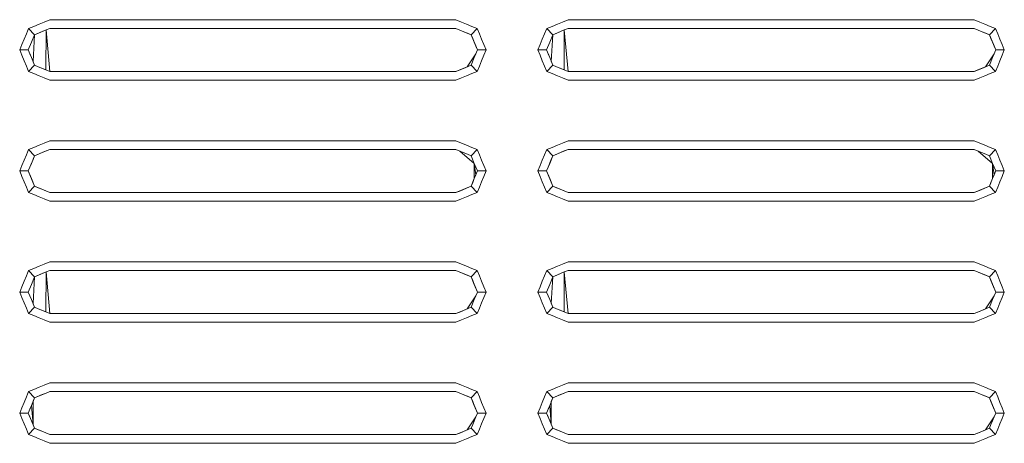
# Model space of a CAD drawing. Header units: millimetres. Extents: x -261 to 187, y -214 to 106.
# Tile 590 of 656: x -217.353 to -216.782, y 10.752 to 10.997. Entities that reach past the tile are written whole.
import ezdxf

# ---------------------------------------------------------------- set-up
doc = ezdxf.new("R2010")
doc.units = ezdxf.units.MM
doc.header["$LTSCALE"] = 0.005
doc.header["$MEASUREMENT"] = 0
doc.layers.add('IFC-Elemento construtivo genérico-Contorno', color=9, linetype='Continuous', lineweight=5)

msp = doc.modelspace()

# ---------------------------------------------------------------- linework, layer by layer
at = {"layer": 'IFC-Elemento construtivo genérico-Contorno', "lineweight": 5}
for p, q in [((-217.34788, 10.99219), (-217.34478, 10.99347)), ((-217.34478, 10.99347), (-217.34168, 10.99476)), ((-217.34168, 10.99476), (-217.33878, 10.99596)), ((-217.33878, 10.99596), (-217.33548, 10.99733)), ((-217.33548, 10.99733), (-217.10003, 10.99733)), ((-217.10003, 10.99733), (-217.09674, 10.99596)), ((-217.09674, 10.99596), (-217.09384, 10.99476)), ((-217.09384, 10.99476), (-217.09074, 10.99347)), ((-217.09074, 10.99347), (-217.08764, 10.99219)), ((-217.04731, 10.99219), (-217.04421, 10.99347)), ((-217.04421, 10.99347), (-217.04111, 10.99476)), ((-217.04111, 10.99476), (-217.0382, 10.99596)), ((-217.0382, 10.99596), (-217.03491, 10.99733)), ((-217.03491, 10.99733), (-216.79946, 10.99733)), ((-216.79946, 10.99733), (-216.79617, 10.99596)), ((-216.79617, 10.99596), (-216.79326, 10.99476)), ((-216.79326, 10.99476), (-216.79016, 10.99347)), ((-216.79016, 10.99347), (-216.78706, 10.99219)), ((-217.35045, 10.98599), (-217.34916, 10.98909)), ((-217.34916, 10.98909), (-217.34788, 10.99219)), ((-217.34788, 10.99219), (-217.34434, 10.98865)), ((-217.34617, 10.98422), (-217.34434, 10.98865)), ((-217.34525, 10.97315), (-217.34434, 10.98865)), ((-217.34434, 10.98865), (-217.33991, 10.99048)), ((-217.34434, 10.98865), (-217.34212, 10.98956)), ((-217.34212, 10.98956), (-217.3377, 10.9914)), ((-217.33991, 10.99048), (-217.3377, 10.9914)), ((-217.33783, 10.96824), (-217.3377, 10.9914)), ((-217.3377, 10.9914), (-217.33548, 10.99232)), ((-217.3377, 10.9914), (-217.33548, 10.96727)), ((-217.33548, 10.99232), (-217.10003, 10.99232)), ((-217.10003, 10.99232), (-217.09768, 10.99134)), ((-217.09768, 10.99134), (-217.09118, 10.98865)), ((-217.09768, 10.99134), (-217.09533, 10.99037)), ((-217.09533, 10.99037), (-217.09325, 10.98951)), ((-217.09533, 10.99037), (-217.09118, 10.98865)), ((-217.09325, 10.98951), (-217.09118, 10.98865)), ((-217.09118, 10.98865), (-217.08764, 10.99219)), ((-217.09118, 10.98865), (-217.08935, 10.98422)), ((-217.09118, 10.98865), (-217.09026, 10.98643)), ((-217.09118, 10.98865), (-217.08751, 10.97979)), ((-217.08764, 10.99219), (-217.08635, 10.98909)), ((-217.08635, 10.98909), (-217.08507, 10.98599)), ((-217.04988, 10.98599), (-217.04859, 10.98909)), ((-217.04859, 10.98909), (-217.04731, 10.99219)), ((-217.04731, 10.99219), (-217.04377, 10.98865)), ((-217.0456, 10.98422), (-217.04377, 10.98865)), ((-217.04468, 10.97315), (-217.04377, 10.98865)), ((-217.04377, 10.98865), (-217.03934, 10.99048)), ((-217.04377, 10.98865), (-217.04155, 10.98956)), ((-217.04155, 10.98956), (-217.03712, 10.9914)), ((-217.03934, 10.99048), (-217.03712, 10.9914)), ((-217.03726, 10.96824), (-217.03712, 10.9914)), ((-217.03712, 10.9914), (-217.03491, 10.99232)), ((-217.03712, 10.9914), (-217.03491, 10.96727)), ((-217.03491, 10.99232), (-216.79946, 10.99232)), ((-216.79946, 10.99232), (-216.79711, 10.99134)), ((-216.79711, 10.99134), (-216.79061, 10.98865)), ((-216.79711, 10.99134), (-216.79476, 10.99037)), ((-216.79476, 10.99037), (-216.79268, 10.98951)), ((-216.79476, 10.99037), (-216.79061, 10.98865)), ((-216.79268, 10.98951), (-216.79061, 10.98865)), ((-216.79061, 10.98865), (-216.78706, 10.99219)), ((-216.79061, 10.98865), (-216.78877, 10.98422)), ((-216.79061, 10.98865), (-216.78969, 10.98643)), ((-216.79061, 10.98865), (-216.78694, 10.97979)), ((-216.78706, 10.99219), (-216.78578, 10.98909)), ((-216.78578, 10.98909), (-216.7845, 10.98599)), ((-217.35302, 10.97979), (-217.35173, 10.98289)), ((-217.35173, 10.98289), (-217.35045, 10.98599)), ((-217.34801, 10.97979), (-217.34617, 10.98422)), ((-217.09026, 10.98643), (-217.08935, 10.98422)), ((-217.08935, 10.98422), (-217.08843, 10.98201)), ((-217.08935, 10.98422), (-217.08751, 10.97979)), ((-217.08507, 10.98599), (-217.08379, 10.98289)), ((-217.08379, 10.98289), (-217.0825, 10.97979)), ((-217.05244, 10.97979), (-217.05116, 10.98289)), ((-217.05116, 10.98289), (-217.04988, 10.98599)), ((-217.04743, 10.97979), (-217.0456, 10.98422)), ((-216.78969, 10.98643), (-216.78877, 10.98422)), ((-216.78877, 10.98422), (-216.78786, 10.98201)), ((-216.78877, 10.98422), (-216.78694, 10.97979)), ((-216.7845, 10.98599), (-216.78321, 10.98289)), ((-216.78321, 10.98289), (-216.78193, 10.97979)), ((-217.35302, 10.97979), (-217.34801, 10.97979)), ((-217.35302, 10.97979), (-217.35173, 10.97669)), ((-217.35173, 10.97669), (-217.35045, 10.97359)), ((-217.34801, 10.97979), (-217.34709, 10.97758)), ((-217.34801, 10.97979), (-217.34617, 10.97537)), ((-217.34709, 10.97758), (-217.34617, 10.97537)), ((-217.09339, 10.97002), (-217.08843, 10.97757)), ((-217.08935, 10.97537), (-217.08751, 10.97979)), ((-217.08935, 10.97537), (-217.08843, 10.97758)), ((-217.08843, 10.98201), (-217.08751, 10.97979)), ((-217.08843, 10.97758), (-217.08751, 10.97979)), ((-217.08751, 10.97979), (-217.0825, 10.97979)), ((-217.08507, 10.97359), (-217.08379, 10.97669)), ((-217.08379, 10.97669), (-217.0825, 10.97979)), ((-217.05244, 10.97979), (-217.04743, 10.97979)), ((-217.05244, 10.97979), (-217.05116, 10.97669)), ((-217.05116, 10.97669), (-217.04988, 10.97359)), ((-217.04743, 10.97979), (-217.04652, 10.97758)), ((-217.04743, 10.97979), (-217.0456, 10.97537)), ((-217.04652, 10.97758), (-217.0456, 10.97537)), ((-216.79282, 10.97002), (-216.78786, 10.97758)), ((-216.78877, 10.97537), (-216.78694, 10.97979)), ((-216.78877, 10.97537), (-216.78786, 10.97758)), ((-216.78786, 10.98201), (-216.78694, 10.97979)), ((-216.78786, 10.97758), (-216.78694, 10.97979)), ((-216.78694, 10.97979), (-216.78193, 10.97979)), ((-216.7845, 10.97359), (-216.78321, 10.97669)), ((-216.78321, 10.97669), (-216.78193, 10.97979)), ((-217.35045, 10.97359), (-217.34916, 10.97049)), ((-217.34788, 10.96739), (-217.34434, 10.97093)), ((-217.34617, 10.97537), (-217.34434, 10.97093)), ((-217.34434, 10.97093), (-217.34226, 10.97008)), ((-217.09561, 10.96911), (-217.09118, 10.97093)), ((-217.09118, 10.97093), (-217.08935, 10.97537)), ((-217.09118, 10.97093), (-217.08764, 10.96739)), ((-217.08635, 10.97049), (-217.08507, 10.97359)), ((-217.04988, 10.97359), (-217.04859, 10.97049)), ((-217.04731, 10.96739), (-217.04377, 10.97093)), ((-217.0456, 10.97537), (-217.04377, 10.97093)), ((-217.04377, 10.97093), (-217.04169, 10.97008)), ((-216.79503, 10.96911), (-216.79061, 10.97093)), ((-216.79061, 10.97093), (-216.78877, 10.97537)), ((-216.79061, 10.97093), (-216.78706, 10.96739)), ((-216.78578, 10.97049), (-216.7845, 10.97359)), ((-217.34916, 10.97049), (-217.34788, 10.96739)), ((-217.34788, 10.96739), (-217.34478, 10.96611)), ((-217.34478, 10.96611), (-217.34168, 10.96482)), ((-217.34226, 10.97008), (-217.33783, 10.96824)), ((-217.34226, 10.97008), (-217.34019, 10.96922)), ((-217.34019, 10.96922), (-217.33783, 10.96824)), ((-217.33783, 10.96824), (-217.33548, 10.96727)), ((-217.33548, 10.96727), (-217.10003, 10.96727)), ((-217.10003, 10.96727), (-217.09561, 10.96911)), ((-217.10003, 10.96727), (-217.09782, 10.96819)), ((-217.09782, 10.96819), (-217.09339, 10.97002)), ((-217.09561, 10.96911), (-217.09339, 10.97002)), ((-217.09384, 10.96482), (-217.09074, 10.96611)), ((-217.09074, 10.96611), (-217.08764, 10.96739)), ((-217.08764, 10.96739), (-217.08635, 10.97049)), ((-217.04859, 10.97049), (-217.04731, 10.96739)), ((-217.04731, 10.96739), (-217.04421, 10.96611)), ((-217.04421, 10.96611), (-217.04111, 10.96482)), ((-217.04169, 10.97008), (-217.03726, 10.96824)), ((-217.04169, 10.97008), (-217.03961, 10.96922)), ((-217.03961, 10.96922), (-217.03726, 10.96824)), ((-217.03726, 10.96824), (-217.03491, 10.96727)), ((-217.03491, 10.96727), (-216.79946, 10.96727)), ((-216.79946, 10.96727), (-216.79503, 10.96911)), ((-216.79946, 10.96727), (-216.79725, 10.96819)), ((-216.79725, 10.96819), (-216.79282, 10.97002)), ((-216.79503, 10.96911), (-216.79282, 10.97002)), ((-216.79326, 10.96482), (-216.79016, 10.96611)), ((-216.79016, 10.96611), (-216.78706, 10.96739)), ((-216.78706, 10.96739), (-216.78578, 10.97049)), ((-217.34168, 10.96482), (-217.33878, 10.96362)), ((-217.33878, 10.96362), (-217.33548, 10.96226)), ((-217.33548, 10.96226), (-217.10003, 10.96226)), ((-217.10003, 10.96226), (-217.09674, 10.96362)), ((-217.09674, 10.96362), (-217.09384, 10.96482)), ((-217.04111, 10.96482), (-217.0382, 10.96362)), ((-217.0382, 10.96362), (-217.03491, 10.96226)), ((-217.03491, 10.96226), (-216.79946, 10.96226)), ((-216.79946, 10.96226), (-216.79617, 10.96362)), ((-216.79617, 10.96362), (-216.79326, 10.96482)), ((-217.34168, 10.92463), (-217.33878, 10.92583)), ((-217.33878, 10.92583), (-217.33548, 10.92719)), ((-217.33548, 10.92719), (-217.10003, 10.92719)), ((-217.10003, 10.92719), (-217.09674, 10.92583)), ((-217.10003, 10.92719), (-217.09384, 10.92463)), ((-217.09674, 10.92583), (-217.09384, 10.92463)), ((-217.04111, 10.92463), (-217.0382, 10.92583)), ((-217.0382, 10.92583), (-217.03491, 10.92719)), ((-217.03491, 10.92719), (-216.79946, 10.92719)), ((-216.79946, 10.92719), (-216.79617, 10.92583)), ((-216.79946, 10.92719), (-216.79326, 10.92463)), ((-216.79617, 10.92583), (-216.79326, 10.92463)), ((-217.34916, 10.91896), (-217.34788, 10.92206)), ((-217.34788, 10.92206), (-217.34478, 10.92334)), ((-217.34788, 10.92206), (-217.34434, 10.91852)), ((-217.34478, 10.92334), (-217.34168, 10.92463)), ((-217.34434, 10.91852), (-217.33991, 10.92035)), ((-217.34434, 10.91852), (-217.34212, 10.91943)), ((-217.34212, 10.91943), (-217.33991, 10.92035)), ((-217.33991, 10.92035), (-217.33548, 10.92218)), ((-217.33991, 10.92035), (-217.3377, 10.92127)), ((-217.3377, 10.92127), (-217.33548, 10.92218)), ((-217.33548, 10.92218), (-217.10003, 10.92218)), ((-217.10003, 10.92218), (-217.09768, 10.92121)), ((-217.09768, 10.92121), (-217.09325, 10.91938)), ((-217.09768, 10.92121), (-217.08935, 10.91409)), ((-217.09384, 10.92463), (-217.09074, 10.92334)), ((-217.09325, 10.91938), (-217.09118, 10.91852)), ((-217.09118, 10.91852), (-217.08764, 10.92206)), ((-217.09074, 10.92334), (-217.08764, 10.92206)), ((-217.08764, 10.92206), (-217.08635, 10.91896)), ((-217.04859, 10.91896), (-217.04731, 10.92206)), ((-217.04731, 10.92206), (-217.04421, 10.92334)), ((-217.04731, 10.92206), (-217.04377, 10.91852)), ((-217.04421, 10.92334), (-217.04111, 10.92463)), ((-217.04377, 10.91852), (-217.03934, 10.92035)), ((-217.04377, 10.91852), (-217.04155, 10.91943)), ((-217.04155, 10.91943), (-217.03934, 10.92035)), ((-217.03934, 10.92035), (-217.03491, 10.92218)), ((-217.03934, 10.92035), (-217.03712, 10.92127)), ((-217.03712, 10.92127), (-217.03491, 10.92218)), ((-217.03491, 10.92218), (-216.79946, 10.92218)), ((-216.79946, 10.92218), (-216.79711, 10.92121)), ((-216.79711, 10.92121), (-216.79268, 10.91938)), ((-216.79711, 10.92121), (-216.78877, 10.91409)), ((-216.79326, 10.92463), (-216.79016, 10.92334)), ((-216.79268, 10.91938), (-216.79061, 10.91852)), ((-216.79061, 10.91852), (-216.78706, 10.92206)), ((-216.79016, 10.92334), (-216.78706, 10.92206)), ((-216.78706, 10.92206), (-216.78578, 10.91896)), ((-217.35173, 10.91276), (-217.35045, 10.91586)), ((-217.35045, 10.91586), (-217.34916, 10.91896)), ((-217.34801, 10.90966), (-217.34617, 10.91409)), ((-217.34709, 10.91187), (-217.34525, 10.9163)), ((-217.34617, 10.91409), (-217.34434, 10.91852)), ((-217.34525, 10.9163), (-217.34434, 10.91852)), ((-217.09118, 10.91852), (-217.08935, 10.91409)), ((-217.08935, 10.91409), (-217.08751, 10.90966)), ((-217.08935, 10.91409), (-217.08843, 10.90744)), ((-217.08935, 10.90523), (-217.08935, 10.91409)), ((-217.08935, 10.91409), (-217.08843, 10.91187)), ((-217.08635, 10.91896), (-217.08507, 10.91586)), ((-217.08507, 10.91586), (-217.08379, 10.91276)), ((-217.05116, 10.91276), (-217.04988, 10.91586)), ((-217.04988, 10.91586), (-217.04859, 10.91896)), ((-217.04743, 10.90966), (-217.0456, 10.91409)), ((-217.04652, 10.91187), (-217.04468, 10.9163)), ((-217.0456, 10.91409), (-217.04377, 10.91852)), ((-217.04468, 10.9163), (-217.04377, 10.91852)), ((-216.79061, 10.91852), (-216.78877, 10.91409)), ((-216.78877, 10.91409), (-216.78694, 10.90966)), ((-216.78877, 10.91409), (-216.78786, 10.90744)), ((-216.78877, 10.90523), (-216.78877, 10.91409)), ((-216.78877, 10.91409), (-216.78786, 10.91187)), ((-216.78578, 10.91896), (-216.7845, 10.91586)), ((-216.7845, 10.91586), (-216.78321, 10.91276)), ((-217.35302, 10.90966), (-217.35173, 10.91276)), ((-217.35302, 10.90966), (-217.34801, 10.90966)), ((-217.35302, 10.90966), (-217.35173, 10.90656)), ((-217.34801, 10.90966), (-217.34709, 10.91187)), ((-217.34801, 10.90966), (-217.34434, 10.9008)), ((-217.34801, 10.90966), (-217.34709, 10.90744)), ((-217.34801, 10.90966), (-217.34617, 10.90523)), ((-217.08935, 10.90523), (-217.08751, 10.90966)), ((-217.08843, 10.91187), (-217.08751, 10.90966)), ((-217.08843, 10.90744), (-217.08751, 10.90966)), ((-217.08751, 10.90966), (-217.0825, 10.90966)), ((-217.08379, 10.91276), (-217.0825, 10.90966)), ((-217.08379, 10.90656), (-217.0825, 10.90966)), ((-217.05244, 10.90966), (-217.05116, 10.91276)), ((-217.05244, 10.90966), (-217.04743, 10.90966)), ((-217.05244, 10.90966), (-217.05116, 10.90656)), ((-217.04743, 10.90966), (-217.04652, 10.91187)), ((-217.04743, 10.90966), (-217.04377, 10.9008)), ((-217.04743, 10.90966), (-217.04652, 10.90744)), ((-217.04743, 10.90966), (-217.0456, 10.90523)), ((-216.78877, 10.90523), (-216.78694, 10.90966)), ((-216.78786, 10.91187), (-216.78694, 10.90966)), ((-216.78786, 10.90744), (-216.78694, 10.90966)), ((-216.78694, 10.90966), (-216.78193, 10.90966)), ((-216.78321, 10.91276), (-216.78193, 10.90966)), ((-216.78321, 10.90656), (-216.78193, 10.90966)), ((-217.35173, 10.90656), (-217.35045, 10.90346)), ((-217.35045, 10.90346), (-217.34916, 10.90036)), ((-217.34709, 10.90744), (-217.34434, 10.9008)), ((-217.34617, 10.90523), (-217.34434, 10.9008)), ((-217.09118, 10.9008), (-217.08935, 10.90523)), ((-217.09118, 10.9008), (-217.09026, 10.90302)), ((-217.09026, 10.90302), (-217.08935, 10.90523)), ((-217.08935, 10.90523), (-217.08843, 10.90744)), ((-217.08635, 10.90036), (-217.08507, 10.90346)), ((-217.08507, 10.90346), (-217.08379, 10.90656)), ((-217.05116, 10.90656), (-217.04988, 10.90346)), ((-217.04988, 10.90346), (-217.04859, 10.90036)), ((-217.04652, 10.90744), (-217.04377, 10.9008)), ((-217.0456, 10.90523), (-217.04377, 10.9008)), ((-216.79061, 10.9008), (-216.78877, 10.90523)), ((-216.79061, 10.9008), (-216.78969, 10.90302)), ((-216.78969, 10.90302), (-216.78877, 10.90523)), ((-216.78877, 10.90523), (-216.78786, 10.90744)), ((-216.78578, 10.90036), (-216.7845, 10.90346)), ((-216.7845, 10.90346), (-216.78321, 10.90656)), ((-217.34916, 10.90036), (-217.34788, 10.89726)), ((-217.34788, 10.89726), (-217.34434, 10.9008)), ((-217.34788, 10.89726), (-217.34478, 10.89598)), ((-217.34434, 10.9008), (-217.34226, 10.89995)), ((-217.34434, 10.9008), (-217.34019, 10.89908)), ((-217.34434, 10.9008), (-217.33548, 10.89714)), ((-217.34226, 10.89995), (-217.34019, 10.89908)), ((-217.34019, 10.89908), (-217.33783, 10.89811)), ((-217.33783, 10.89811), (-217.33548, 10.89714)), ((-217.33548, 10.89714), (-217.10003, 10.89714)), ((-217.10003, 10.89714), (-217.09118, 10.9008)), ((-217.10003, 10.89714), (-217.09561, 10.89897)), ((-217.10003, 10.89714), (-217.09782, 10.89805)), ((-217.09782, 10.89805), (-217.09561, 10.89897)), ((-217.09561, 10.89897), (-217.09118, 10.9008)), ((-217.09561, 10.89897), (-217.09339, 10.89989)), ((-217.09339, 10.89989), (-217.09118, 10.9008)), ((-217.09118, 10.9008), (-217.08764, 10.89726)), ((-217.09074, 10.89598), (-217.08764, 10.89726)), ((-217.08764, 10.89726), (-217.08635, 10.90036)), ((-217.04859, 10.90036), (-217.04731, 10.89726)), ((-217.04731, 10.89726), (-217.04377, 10.9008)), ((-217.04731, 10.89726), (-217.04421, 10.89598)), ((-217.04377, 10.9008), (-217.04169, 10.89995)), ((-217.04377, 10.9008), (-217.03961, 10.89908)), ((-217.04377, 10.9008), (-217.03491, 10.89714)), ((-217.04169, 10.89995), (-217.03961, 10.89908)), ((-217.03961, 10.89908), (-217.03726, 10.89811)), ((-217.03726, 10.89811), (-217.03491, 10.89714)), ((-217.03491, 10.89714), (-216.79946, 10.89714)), ((-216.79946, 10.89714), (-216.79061, 10.9008)), ((-216.79946, 10.89714), (-216.79503, 10.89897)), ((-216.79946, 10.89714), (-216.79725, 10.89805)), ((-216.79725, 10.89805), (-216.79503, 10.89897)), ((-216.79503, 10.89897), (-216.79061, 10.9008)), ((-216.79503, 10.89897), (-216.79282, 10.89989)), ((-216.79282, 10.89989), (-216.79061, 10.9008)), ((-216.79061, 10.9008), (-216.78706, 10.89726)), ((-216.79016, 10.89598), (-216.78706, 10.89726)), ((-216.78706, 10.89726), (-216.78578, 10.90036)), ((-217.34478, 10.89598), (-217.34168, 10.89469)), ((-217.34168, 10.89469), (-217.33878, 10.89349)), ((-217.33878, 10.89349), (-217.33548, 10.89213)), ((-217.33548, 10.89213), (-217.10003, 10.89213)), ((-217.10003, 10.89213), (-217.09674, 10.89349)), ((-217.09674, 10.89349), (-217.09384, 10.89469)), ((-217.09384, 10.89469), (-217.09074, 10.89598)), ((-217.04421, 10.89598), (-217.04111, 10.89469)), ((-217.04111, 10.89469), (-217.0382, 10.89349)), ((-217.0382, 10.89349), (-217.03491, 10.89213)), ((-217.03491, 10.89213), (-216.79946, 10.89213)), ((-216.79946, 10.89213), (-216.79617, 10.89349)), ((-216.79617, 10.89349), (-216.79326, 10.89469)), ((-216.79326, 10.89469), (-216.79016, 10.89598)), ((-217.33878, 10.8557), (-217.33548, 10.85706)), ((-217.33548, 10.85706), (-217.10003, 10.85706)), ((-217.10003, 10.85706), (-217.09674, 10.8557)), ((-217.10003, 10.85706), (-217.09384, 10.85449)), ((-217.0382, 10.8557), (-217.03491, 10.85706)), ((-217.03491, 10.85706), (-216.79946, 10.85706)), ((-216.79946, 10.85706), (-216.79617, 10.8557)), ((-216.79946, 10.85706), (-216.79326, 10.85449)), ((-217.34916, 10.84882), (-217.34788, 10.85192)), ((-217.34788, 10.85192), (-217.34478, 10.85321)), ((-217.34788, 10.85192), (-217.34434, 10.84838)), ((-217.34478, 10.85321), (-217.34168, 10.85449)), ((-217.34212, 10.8493), (-217.3377, 10.85113)), ((-217.34168, 10.85449), (-217.33878, 10.8557)), ((-217.33991, 10.85022), (-217.3377, 10.85113)), ((-217.33783, 10.82798), (-217.3377, 10.85113)), ((-217.3377, 10.85113), (-217.33548, 10.85205)), ((-217.3377, 10.85113), (-217.33548, 10.827)), ((-217.33548, 10.85205), (-217.10003, 10.85205)), ((-217.10003, 10.85205), (-217.09533, 10.8501)), ((-217.10003, 10.85205), (-217.09768, 10.85107)), ((-217.09768, 10.85107), (-217.09325, 10.84924)), ((-217.09768, 10.85107), (-217.09533, 10.8501)), ((-217.09674, 10.8557), (-217.09384, 10.85449)), ((-217.09384, 10.85449), (-217.09074, 10.85321)), ((-217.09118, 10.84838), (-217.08764, 10.85192)), ((-217.09074, 10.85321), (-217.08764, 10.85192)), ((-217.08764, 10.85192), (-217.08635, 10.84882)), ((-217.04859, 10.84882), (-217.04731, 10.85192)), ((-217.04731, 10.85192), (-217.04421, 10.85321)), ((-217.04731, 10.85192), (-217.04377, 10.84838)), ((-217.04421, 10.85321), (-217.04111, 10.85449)), ((-217.04155, 10.8493), (-217.03712, 10.85113)), ((-217.04111, 10.85449), (-217.0382, 10.8557)), ((-217.03934, 10.85022), (-217.03712, 10.85113)), ((-217.03726, 10.82798), (-217.03712, 10.85113)), ((-217.03712, 10.85113), (-217.03491, 10.85205)), ((-217.03712, 10.85113), (-217.03491, 10.827)), ((-217.03491, 10.85205), (-216.79946, 10.85205)), ((-216.79946, 10.85205), (-216.79476, 10.8501)), ((-216.79946, 10.85205), (-216.79711, 10.85107)), ((-216.79711, 10.85107), (-216.79268, 10.84924)), ((-216.79711, 10.85107), (-216.79476, 10.8501)), ((-216.79617, 10.8557), (-216.79326, 10.85449)), ((-216.79326, 10.85449), (-216.79016, 10.85321)), ((-216.79061, 10.84838), (-216.78706, 10.85192)), ((-216.79016, 10.85321), (-216.78706, 10.85192)), ((-216.78706, 10.85192), (-216.78578, 10.84882)), ((-217.35173, 10.84262), (-217.35045, 10.84573)), ((-217.35045, 10.84573), (-217.34916, 10.84882)), ((-217.34617, 10.84395), (-217.34434, 10.84838)), ((-217.34525, 10.83288), (-217.34434, 10.84838)), ((-217.34434, 10.84838), (-217.33991, 10.85022)), ((-217.34434, 10.84838), (-217.34212, 10.8493)), ((-217.09533, 10.8501), (-217.09118, 10.84838)), ((-217.09325, 10.84924), (-217.09118, 10.84838)), ((-217.09118, 10.84838), (-217.08751, 10.83953)), ((-217.09118, 10.84838), (-217.08935, 10.84395)), ((-217.09118, 10.84838), (-217.09026, 10.84617)), ((-217.09026, 10.84617), (-217.08935, 10.84395)), ((-217.08635, 10.84882), (-217.08507, 10.84573)), ((-217.08507, 10.84573), (-217.08379, 10.84262)), ((-217.05116, 10.84262), (-217.04988, 10.84573)), ((-217.04988, 10.84573), (-217.04859, 10.84882)), ((-217.0456, 10.84395), (-217.04377, 10.84838)), ((-217.04468, 10.83288), (-217.04377, 10.84838)), ((-217.04377, 10.84838), (-217.03934, 10.85022)), ((-217.04377, 10.84838), (-217.04155, 10.8493)), ((-216.79476, 10.8501), (-216.79061, 10.84838)), ((-216.79268, 10.84924), (-216.79061, 10.84838)), ((-216.79061, 10.84838), (-216.78694, 10.83953)), ((-216.79061, 10.84838), (-216.78877, 10.84395)), ((-216.79061, 10.84838), (-216.78969, 10.84617)), ((-216.78969, 10.84617), (-216.78877, 10.84395)), ((-216.78578, 10.84882), (-216.7845, 10.84573)), ((-216.7845, 10.84573), (-216.78321, 10.84262)), ((-217.35302, 10.83953), (-217.35173, 10.84262)), ((-217.35302, 10.83953), (-217.34801, 10.83953)), ((-217.35302, 10.83953), (-217.35173, 10.83643)), ((-217.34801, 10.83953), (-217.34617, 10.84395)), ((-217.34801, 10.83953), (-217.34709, 10.83731)), ((-217.34801, 10.83953), (-217.34617, 10.8351)), ((-217.08935, 10.84395), (-217.08751, 10.83953)), ((-217.08935, 10.84395), (-217.08843, 10.84174)), ((-217.08935, 10.8351), (-217.08751, 10.83953)), ((-217.08843, 10.84174), (-217.08751, 10.83953)), ((-217.08843, 10.83731), (-217.08751, 10.83953)), ((-217.08751, 10.83953), (-217.0825, 10.83953)), ((-217.08379, 10.84262), (-217.0825, 10.83953)), ((-217.08379, 10.83643), (-217.0825, 10.83953)), ((-217.05244, 10.83953), (-217.05116, 10.84262)), ((-217.05244, 10.83953), (-217.04743, 10.83953)), ((-217.05244, 10.83953), (-217.05116, 10.83643)), ((-217.04743, 10.83953), (-217.0456, 10.84395)), ((-217.04743, 10.83953), (-217.04652, 10.83731)), ((-217.04743, 10.83953), (-217.0456, 10.8351)), ((-216.78877, 10.84395), (-216.78694, 10.83953)), ((-216.78877, 10.84395), (-216.78786, 10.84174)), ((-216.78877, 10.8351), (-216.78694, 10.83953)), ((-216.78786, 10.84174), (-216.78694, 10.83953)), ((-216.78786, 10.83731), (-216.78694, 10.83953)), ((-216.78694, 10.83953), (-216.78193, 10.83953)), ((-216.78321, 10.84262), (-216.78193, 10.83953)), ((-216.78321, 10.83643), (-216.78193, 10.83953)), ((-217.35173, 10.83643), (-217.35045, 10.83332)), ((-217.34709, 10.83731), (-217.34617, 10.8351)), ((-217.34617, 10.8351), (-217.34434, 10.83067)), ((-217.09339, 10.82975), (-217.08843, 10.83731)), ((-217.09118, 10.83067), (-217.08935, 10.8351)), ((-217.08935, 10.8351), (-217.08843, 10.83731)), ((-217.08507, 10.83332), (-217.08379, 10.83643)), ((-217.05116, 10.83643), (-217.04988, 10.83332)), ((-217.04652, 10.83731), (-217.0456, 10.8351)), ((-217.0456, 10.8351), (-217.04377, 10.83067)), ((-216.79282, 10.82975), (-216.78786, 10.83731)), ((-216.79061, 10.83067), (-216.78877, 10.8351)), ((-216.78877, 10.8351), (-216.78786, 10.83731)), ((-216.7845, 10.83332), (-216.78321, 10.83643)), ((-217.35045, 10.83332), (-217.34916, 10.83023)), ((-217.34916, 10.83023), (-217.34788, 10.82713)), ((-217.34788, 10.82713), (-217.34434, 10.83067)), ((-217.34434, 10.83067), (-217.34226, 10.82981)), ((-217.34226, 10.82981), (-217.33783, 10.82798)), ((-217.34226, 10.82981), (-217.34019, 10.82895)), ((-217.34019, 10.82895), (-217.33783, 10.82798)), ((-217.33783, 10.82798), (-217.33548, 10.827)), ((-217.10003, 10.827), (-217.09561, 10.82884)), ((-217.10003, 10.827), (-217.09782, 10.82792)), ((-217.09782, 10.82792), (-217.09339, 10.82975)), ((-217.09561, 10.82884), (-217.09118, 10.83067)), ((-217.09561, 10.82884), (-217.09339, 10.82975)), ((-217.09118, 10.83067), (-217.08764, 10.82713)), ((-217.08764, 10.82713), (-217.08635, 10.83023)), ((-217.08635, 10.83023), (-217.08507, 10.83332)), ((-217.04988, 10.83332), (-217.04859, 10.83023)), ((-217.04859, 10.83023), (-217.04731, 10.82713)), ((-217.04731, 10.82713), (-217.04377, 10.83067)), ((-217.04377, 10.83067), (-217.04169, 10.82981)), ((-217.04169, 10.82981), (-217.03726, 10.82798)), ((-217.04169, 10.82981), (-217.03961, 10.82895)), ((-217.03961, 10.82895), (-217.03726, 10.82798)), ((-217.03726, 10.82798), (-217.03491, 10.827)), ((-216.79946, 10.827), (-216.79503, 10.82884)), ((-216.79946, 10.827), (-216.79725, 10.82792)), ((-216.79725, 10.82792), (-216.79282, 10.82975)), ((-216.79503, 10.82884), (-216.79061, 10.83067)), ((-216.79503, 10.82884), (-216.79282, 10.82975)), ((-216.79061, 10.83067), (-216.78706, 10.82713)), ((-216.78706, 10.82713), (-216.78578, 10.83023)), ((-216.78578, 10.83023), (-216.7845, 10.83332)), ((-217.34788, 10.82713), (-217.34478, 10.82584)), ((-217.34478, 10.82584), (-217.34168, 10.82456)), ((-217.34168, 10.82456), (-217.33878, 10.82335)), ((-217.33878, 10.82335), (-217.33548, 10.82199)), ((-217.33548, 10.827), (-217.10003, 10.827)), ((-217.10003, 10.82199), (-217.09674, 10.82335)), ((-217.09674, 10.82335), (-217.09384, 10.82456)), ((-217.09384, 10.82456), (-217.09074, 10.82584)), ((-217.09074, 10.82584), (-217.08764, 10.82713)), ((-217.04731, 10.82713), (-217.04421, 10.82584)), ((-217.04421, 10.82584), (-217.04111, 10.82456)), ((-217.04111, 10.82456), (-217.0382, 10.82335)), ((-217.0382, 10.82335), (-217.03491, 10.82199)), ((-217.03491, 10.827), (-216.79946, 10.827)), ((-216.79946, 10.82199), (-216.79617, 10.82335)), ((-216.79617, 10.82335), (-216.79326, 10.82456)), ((-216.79326, 10.82456), (-216.79016, 10.82584)), ((-216.79016, 10.82584), (-216.78706, 10.82713)), ((-217.33548, 10.82199), (-217.10003, 10.82199)), ((-217.03491, 10.82199), (-216.79946, 10.82199)), ((-217.34788, 10.78179), (-217.34478, 10.78307)), ((-217.34478, 10.78307), (-217.34168, 10.78436)), ((-217.34168, 10.78436), (-217.33878, 10.78556)), ((-217.33878, 10.78556), (-217.33548, 10.78693)), ((-217.33548, 10.78693), (-217.10003, 10.78693)), ((-217.10003, 10.78693), (-217.09674, 10.78556)), ((-217.09674, 10.78556), (-217.09384, 10.78436)), ((-217.09384, 10.78436), (-217.09074, 10.78307)), ((-217.09074, 10.78307), (-217.08764, 10.78179)), ((-217.04731, 10.78179), (-217.04421, 10.78307)), ((-217.04421, 10.78307), (-217.04111, 10.78436)), ((-217.04111, 10.78436), (-217.0382, 10.78556)), ((-217.0382, 10.78556), (-217.03491, 10.78693)), ((-217.03491, 10.78693), (-216.79946, 10.78693)), ((-216.79946, 10.78693), (-216.79617, 10.78556)), ((-216.79617, 10.78556), (-216.79326, 10.78436)), ((-216.79326, 10.78436), (-216.79016, 10.78307)), ((-216.79016, 10.78307), (-216.78706, 10.78179)), ((-217.35045, 10.77559), (-217.34916, 10.77869)), ((-217.34916, 10.77869), (-217.34788, 10.78179)), ((-217.34788, 10.78179), (-217.34434, 10.77825)), ((-217.34617, 10.77382), (-217.34434, 10.77825)), ((-217.34525, 10.77603), (-217.34434, 10.77825)), ((-217.34434, 10.77825), (-217.33991, 10.78008)), ((-217.34434, 10.77825), (-217.34212, 10.77916)), ((-217.34212, 10.77916), (-217.3377, 10.781)), ((-217.33991, 10.78008), (-217.3377, 10.781)), ((-217.3377, 10.781), (-217.33548, 10.78192)), ((-217.33548, 10.78192), (-217.10003, 10.78192)), ((-217.10003, 10.78192), (-217.09533, 10.77997)), ((-217.10003, 10.78192), (-217.09768, 10.78094)), ((-217.09768, 10.78094), (-217.09533, 10.77997)), ((-217.09533, 10.77997), (-217.09325, 10.77911)), ((-217.09533, 10.77997), (-217.09118, 10.77825)), ((-217.09325, 10.77911), (-217.09118, 10.77825)), ((-217.09118, 10.77825), (-217.08764, 10.78179)), ((-217.09118, 10.77825), (-217.08751, 10.76939)), ((-217.09118, 10.77825), (-217.08935, 10.77382)), ((-217.09118, 10.77825), (-217.09026, 10.77603)), ((-217.08764, 10.78179), (-217.08635, 10.77869)), ((-217.08635, 10.77869), (-217.08507, 10.77559)), ((-217.04988, 10.77559), (-217.04859, 10.77869)), ((-217.04859, 10.77869), (-217.04731, 10.78179)), ((-217.04731, 10.78179), (-217.04377, 10.77825)), ((-217.0456, 10.77382), (-217.04377, 10.77825)), ((-217.04468, 10.77603), (-217.04377, 10.77825)), ((-217.04377, 10.77825), (-217.03934, 10.78008)), ((-217.04377, 10.77825), (-217.04155, 10.77916)), ((-217.04155, 10.77916), (-217.03712, 10.781)), ((-217.03934, 10.78008), (-217.03712, 10.781)), ((-217.03712, 10.781), (-217.03491, 10.78192)), ((-217.03491, 10.78192), (-216.79946, 10.78192)), ((-216.79946, 10.78192), (-216.79476, 10.77997)), ((-216.79946, 10.78192), (-216.79711, 10.78094)), ((-216.79711, 10.78094), (-216.79476, 10.77997)), ((-216.79476, 10.77997), (-216.79268, 10.77911)), ((-216.79476, 10.77997), (-216.79061, 10.77825)), ((-216.79268, 10.77911), (-216.79061, 10.77825)), ((-216.79061, 10.77825), (-216.78706, 10.78179)), ((-216.79061, 10.77825), (-216.78694, 10.76939)), ((-216.79061, 10.77825), (-216.78877, 10.77382)), ((-216.79061, 10.77825), (-216.78969, 10.77603)), ((-216.78706, 10.78179), (-216.78578, 10.77869)), ((-216.78578, 10.77869), (-216.7845, 10.77559)), ((-217.35302, 10.76939), (-217.35173, 10.77249)), ((-217.35173, 10.77249), (-217.35045, 10.77559)), ((-217.34801, 10.76939), (-217.34617, 10.77382)), ((-217.34801, 10.76939), (-217.34709, 10.77161)), ((-217.34709, 10.77161), (-217.34617, 10.77382)), ((-217.34617, 10.77382), (-217.34525, 10.76275)), ((-217.34525, 10.76275), (-217.34525, 10.77603)), ((-217.09026, 10.77603), (-217.08935, 10.77382)), ((-217.08935, 10.77382), (-217.08751, 10.76939)), ((-217.08935, 10.77382), (-217.08843, 10.77161)), ((-217.08843, 10.77161), (-217.08751, 10.76939)), ((-217.08507, 10.77559), (-217.08379, 10.77249)), ((-217.08379, 10.77249), (-217.0825, 10.76939)), ((-217.05244, 10.76939), (-217.05116, 10.77249)), ((-217.05116, 10.77249), (-217.04988, 10.77559)), ((-217.04743, 10.76939), (-217.0456, 10.77382)), ((-217.04743, 10.76939), (-217.04652, 10.77161)), ((-217.04652, 10.77161), (-217.0456, 10.77382)), ((-217.0456, 10.77382), (-217.04468, 10.76275)), ((-217.04468, 10.76275), (-217.04468, 10.77603)), ((-216.78969, 10.77603), (-216.78877, 10.77382)), ((-216.78877, 10.77382), (-216.78694, 10.76939)), ((-216.78877, 10.77382), (-216.78786, 10.77161)), ((-216.78786, 10.77161), (-216.78694, 10.76939)), ((-216.7845, 10.77559), (-216.78321, 10.77249)), ((-216.78321, 10.77249), (-216.78193, 10.76939)), ((-217.35302, 10.76939), (-217.34801, 10.76939)), ((-217.35302, 10.76939), (-217.35173, 10.76629)), ((-217.35173, 10.76629), (-217.35045, 10.76319)), ((-217.34801, 10.76939), (-217.34617, 10.76497)), ((-217.34801, 10.76939), (-217.34709, 10.76718)), ((-217.34709, 10.76718), (-217.34617, 10.76497)), ((-217.09339, 10.75962), (-217.08843, 10.76718)), ((-217.09026, 10.76275), (-217.08843, 10.76718)), ((-217.08935, 10.76497), (-217.08843, 10.76718)), ((-217.08843, 10.76718), (-217.08751, 10.76939)), ((-217.08751, 10.76939), (-217.0825, 10.76939)), ((-217.08507, 10.76319), (-217.08379, 10.76629)), ((-217.08379, 10.76629), (-217.0825, 10.76939)), ((-217.05244, 10.76939), (-217.04743, 10.76939)), ((-217.05244, 10.76939), (-217.05116, 10.76629)), ((-217.05116, 10.76629), (-217.04988, 10.76319)), ((-217.04743, 10.76939), (-217.0456, 10.76497)), ((-217.04743, 10.76939), (-217.04652, 10.76718)), ((-217.04652, 10.76718), (-217.0456, 10.76497)), ((-216.79282, 10.75962), (-216.78786, 10.76718)), ((-216.78969, 10.76275), (-216.78786, 10.76718)), ((-216.78877, 10.76497), (-216.78786, 10.76718)), ((-216.78786, 10.76718), (-216.78694, 10.76939)), ((-216.78694, 10.76939), (-216.78193, 10.76939)), ((-216.7845, 10.76319), (-216.78321, 10.76629)), ((-216.78321, 10.76629), (-216.78193, 10.76939)), ((-217.35045, 10.76319), (-217.34916, 10.76009)), ((-217.34916, 10.76009), (-217.34788, 10.75699)), ((-217.34788, 10.75699), (-217.34434, 10.76053)), ((-217.34617, 10.76497), (-217.34434, 10.76053)), ((-217.34434, 10.76053), (-217.34019, 10.75882)), ((-217.34434, 10.76053), (-217.34226, 10.75968)), ((-217.34226, 10.75968), (-217.34019, 10.75882)), ((-217.09782, 10.75778), (-217.09339, 10.75962)), ((-217.09561, 10.7587), (-217.09118, 10.76053)), ((-217.09561, 10.7587), (-217.09339, 10.75962)), ((-217.09118, 10.76053), (-217.09026, 10.76275)), ((-217.09118, 10.76053), (-217.08764, 10.75699)), ((-217.09026, 10.76275), (-217.08935, 10.76497)), ((-217.08764, 10.75699), (-217.08635, 10.76009)), ((-217.08635, 10.76009), (-217.08507, 10.76319)), ((-217.04988, 10.76319), (-217.04859, 10.76009)), ((-217.04859, 10.76009), (-217.04731, 10.75699)), ((-217.04731, 10.75699), (-217.04377, 10.76053)), ((-217.0456, 10.76497), (-217.04377, 10.76053)), ((-217.04377, 10.76053), (-217.03961, 10.75882)), ((-217.04377, 10.76053), (-217.04169, 10.75968)), ((-217.04169, 10.75968), (-217.03961, 10.75882)), ((-216.79725, 10.75778), (-216.79282, 10.75962)), ((-216.79503, 10.7587), (-216.79061, 10.76053)), ((-216.79503, 10.7587), (-216.79282, 10.75962)), ((-216.79061, 10.76053), (-216.78969, 10.76275)), ((-216.79061, 10.76053), (-216.78706, 10.75699)), ((-216.78969, 10.76275), (-216.78877, 10.76497)), ((-216.78706, 10.75699), (-216.78578, 10.76009)), ((-216.78578, 10.76009), (-216.7845, 10.76319)), ((-217.34788, 10.75699), (-217.34478, 10.75571)), ((-217.34478, 10.75571), (-217.34168, 10.75442)), ((-217.34168, 10.75442), (-217.33878, 10.75322)), ((-217.34019, 10.75882), (-217.33783, 10.75784)), ((-217.33783, 10.75784), (-217.33548, 10.75687)), ((-217.33548, 10.75687), (-217.10003, 10.75687)), ((-217.10003, 10.75687), (-217.09561, 10.7587)), ((-217.10003, 10.75687), (-217.09782, 10.75778)), ((-217.09674, 10.75322), (-217.09384, 10.75442)), ((-217.09384, 10.75442), (-217.09074, 10.75571)), ((-217.09074, 10.75571), (-217.08764, 10.75699)), ((-217.04731, 10.75699), (-217.04421, 10.75571)), ((-217.04421, 10.75571), (-217.04111, 10.75442)), ((-217.04111, 10.75442), (-217.0382, 10.75322)), ((-217.03961, 10.75882), (-217.03726, 10.75784)), ((-217.03726, 10.75784), (-217.03491, 10.75687)), ((-217.03491, 10.75687), (-216.79946, 10.75687)), ((-216.79946, 10.75687), (-216.79503, 10.7587)), ((-216.79946, 10.75687), (-216.79725, 10.75778)), ((-216.79617, 10.75322), (-216.79326, 10.75442)), ((-216.79326, 10.75442), (-216.79016, 10.75571)), ((-216.79016, 10.75571), (-216.78706, 10.75699)), ((-217.33878, 10.75322), (-217.33548, 10.75186)), ((-217.33548, 10.75186), (-217.10003, 10.75186)), ((-217.10003, 10.75186), (-217.09674, 10.75322)), ((-217.0382, 10.75322), (-217.03491, 10.75186)), ((-217.03491, 10.75186), (-216.79946, 10.75186)), ((-216.79946, 10.75186), (-216.79617, 10.75322))]:
    msp.add_line(p, q, dxfattribs=at)

doc.saveas('drawing.dxf')
